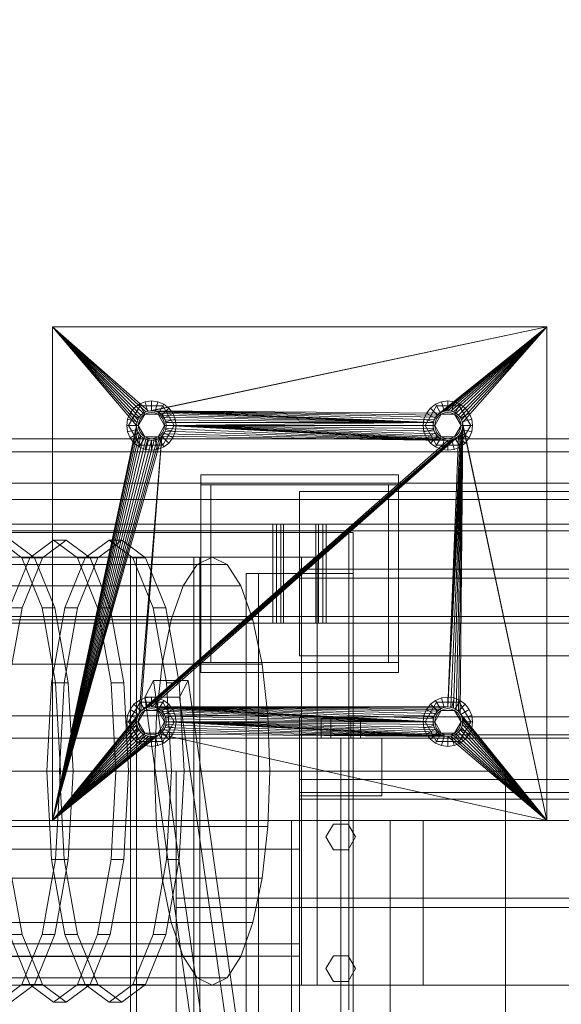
# Model space of a CAD drawing. Header units: millimetres. Extents: x -3490 to 61924, y -72580 to 6847.
# Tile 463 of 656: x 9638 to 9967, y -17512 to -16913. Entities that reach past the tile are written whole.
import ezdxf

# ---------------------------------------------------------------- set-up
doc = ezdxf.new("R2010")
doc.units = ezdxf.units.MM
for name, color, linetype, lineweight in [('COTAS_O', 1, 'Continuous', 0), ('superior_C01', 7, 'Continuous', 0), ('superior_mezcladora', 7, 'Continuous', 0)]:
    doc.layers.add(name, color=color, linetype=linetype, lineweight=lineweight)
doc.dimstyles.new('R19_100', dxfattribs={"dimtxt": 250, "dimasz": 150, "dimexe": 150, "dimexo": 80, "dimgap": 100, "dimtad": 1, "dimtih": 1, "dimtoh": 1, "dimdsep": 46, "dimcen": 0.09, "dimadec": 0, "dimazin": 0, "dimtfac": 1, "dimtdec": 4, "dimtofl": 0, "dimtmove": 0, "dimatfit": 3, "dimfxl": 1, "dimtolj": 1, "dimtzin": 0, "dimarcsym": 0})

# ---------------------------------------------------------------- blocks, each defined once
blk = doc.blocks.new('DIM_R29_45')
at = {"layer": 'COTAS_O'}
for p, q in [((9108.38, -17350), (9063.38, -17500)), ((9808.38, -17350), (9108.38, -17350)), ((9108.38, -18650), (9108.38, -17350)), ((9108.38, -17350), (9153.38, -17500)), ((9108.38, -18650), (9063.38, -18500)), ((9108.38, -18650), (9153.38, -18500)), ((9808.38, -18650), (9108.38, -18650))]:
    blk.add_line(p, q, dxfattribs=at)
blk.add_text('1300 O', height=250, rotation=90, dxfattribs=at).set_placement((9008.38, -18000))

msp = doc.modelspace()

# ---------------------------------------------------------------- linework, layer by layer
at = {"layer": 'superior_C01'}
for p, q in [((9185.158, -17168), (10181.824, -17168)), ((10204.939, -17168), (9208.272, -17168)), ((9185.158, -17176), (10181.824, -17176)), ((9208.272, -17176), (10204.939, -17176)), ((9187.289, -17195), (10177.97, -17195)), ((10178.868, -17195), (9188.187, -17195)), ((9200.724, -17195), (10200.204, -17195)), ((10200.626, -17195), (9201.146, -17195)), ((9187.289, -17205), (10177.97, -17205)), ((9188.187, -17205), (10178.868, -17205)), ((9200.724, -17205), (10200.204, -17205)), ((9201.146, -17205), (10200.626, -17205)), ((9838.242, -17225), (9106.386, -17225)), ((9109.083, -17225), (9840.938, -17225)), ((9838.242, -17515), (9838.242, -17225)), ((9838.242, -17225), (9840.938, -17225)), ((9840.938, -17225), (9840.938, -17515)), ((9625.236, -17229.6), (9639.722, -17240.287)), ((9647.426, -17240.287), (9632.94, -17229.6)), ((9644.454, -17240.287), (9658.94, -17229.6)), ((9666.644, -17229.6), (9652.158, -17240.287)), ((9658.94, -17229.6), (9673.426, -17240.287)), ((9666.644, -17229.6), (9658.94, -17229.6)), ((9681.13, -17240.287), (9666.644, -17229.6)), ((9678.158, -17240.287), (9692.644, -17229.6)), ((9700.348, -17229.6), (9685.862, -17240.287)), ((9692.644, -17229.6), (9707.13, -17240.287)), ((9700.348, -17229.6), (9692.644, -17229.6)), ((9714.834, -17240.287), (9700.348, -17229.6)), ((9755.237, -17240), (9293.012, -17240)), ((9809.546, -17240), (9308.803, -17240)), ((9318.239, -17240), (9818.983, -17240)), ((9632.173, -17270.722), (9644.454, -17240.287)), ((9639.722, -17240.287), (9652.003, -17270.722)), ((9639.722, -17240.287), (9647.426, -17240.287)), ((9652.158, -17240.287), (9639.877, -17270.722)), ((9644.454, -17240.287), (9652.158, -17240.287)), ((9659.707, -17270.722), (9647.426, -17240.287)), ((9665.877, -17270.722), (9678.158, -17240.287)), ((9673.426, -17240.287), (9685.707, -17270.722)), ((9673.426, -17240.287), (9681.13, -17240.287)), ((9685.862, -17240.287), (9673.581, -17270.722)), ((9678.158, -17240.287), (9685.862, -17240.287)), ((9693.411, -17270.722), (9681.13, -17240.287)), ((9744.102, -17240), (9705.584, -17240)), ((9705.584, -17240), (9705.584, -17585)), ((9709.358, -17240), (9705.584, -17240)), ((9707.13, -17240.287), (9719.411, -17270.722)), ((9707.13, -17240.287), (9714.834, -17240.287)), ((9709.358, -17585), (9709.358, -17240)), ((9709.358, -17240), (9747.877, -17240)), ((9727.114, -17270.722), (9714.834, -17240.287)), ((9744.102, -17585), (9744.102, -17240)), ((9744.102, -17240), (9747.877, -17240)), ((9755.237, -17240), (9746.165, -17244.43)), ((9747.877, -17240), (9747.877, -17585)), ((9764.308, -17244.43), (9755.237, -17240)), ((9809.546, -17500), (9809.546, -17240)), ((9809.546, -17240), (9818.983, -17240)), ((9818.983, -17240), (9818.983, -17500)), ((9283.941, -17244.43), (9746.165, -17244.43)), ((9302.084, -17244.43), (9764.308, -17244.43)), ((9746.165, -17244.43), (9737.712, -17257.417)), ((9772.762, -17257.417), (9764.308, -17244.43)), ((9275.487, -17257.417), (9737.712, -17257.417)), ((9310.537, -17257.417), (9772.762, -17257.417)), ((9737.712, -17257.417), (9730.453, -17278.076)), ((9780.021, -17278.076), (9772.762, -17257.417)), ((9639.877, -17270.722), (9631.671, -17316.271)), ((9632.173, -17270.722), (9639.877, -17270.722)), ((9652.003, -17270.722), (9660.209, -17316.271)), ((9652.003, -17270.722), (9659.707, -17270.722)), ((9657.671, -17316.271), (9665.877, -17270.722)), ((9667.912, -17316.271), (9659.707, -17270.722)), ((9673.581, -17270.722), (9665.375, -17316.271)), ((9665.877, -17270.722), (9673.581, -17270.722)), ((9685.707, -17270.722), (9693.913, -17316.271)), ((9685.707, -17270.722), (9693.411, -17270.722)), ((9701.616, -17316.271), (9693.411, -17270.722)), ((9719.411, -17270.722), (9727.616, -17316.271)), ((9719.411, -17270.722), (9727.114, -17270.722)), ((9735.32, -17316.271), (9727.114, -17270.722)), ((9268.228, -17278.076), (9730.453, -17278.076)), ((9317.796, -17278.076), (9780.021, -17278.076)), ((9730.453, -17278.076), (9724.883, -17305)), ((9785.591, -17305), (9780.021, -17278.076)), ((9262.658, -17305), (9724.883, -17305)), ((9323.366, -17305), (9785.591, -17305)), ((9724.883, -17305), (9721.381, -17336.354)), ((9789.093, -17336.354), (9785.591, -17305)), ((9719.569, -17314.864), (9714.324, -17325.136)), ((9740.754, -17314.864), (9719.569, -17314.864)), ((9755.158, -17564.864), (9719.569, -17314.864)), ((9735.509, -17325.136), (9740.754, -17314.864)), ((9776.344, -17564.864), (9740.754, -17314.864)), ((9654.79, -17370), (9657.671, -17316.271)), ((9657.671, -17316.271), (9665.375, -17316.271)), ((9660.209, -17316.271), (9663.09, -17370)), ((9660.209, -17316.271), (9667.912, -17316.271)), ((9665.375, -17316.271), (9662.494, -17370)), ((9670.794, -17370), (9667.912, -17316.271)), ((9693.913, -17316.271), (9696.794, -17370)), ((9693.913, -17316.271), (9701.616, -17316.271)), ((9704.498, -17370), (9701.616, -17316.271)), ((9727.616, -17316.271), (9730.498, -17370)), ((9727.616, -17316.271), (9735.32, -17316.271)), ((9738.202, -17370), (9735.32, -17316.271)), ((9714.324, -17325.136), (9735.509, -17325.136)), ((9714.324, -17325.136), (9749.913, -17575.136)), ((9771.098, -17575.136), (9735.509, -17325.136)), ((9259.156, -17336.354), (9721.381, -17336.354)), ((9326.868, -17336.354), (9789.093, -17336.354)), ((9721.381, -17336.354), (9720.187, -17370)), ((9790.287, -17370), (9789.093, -17336.354)), ((9257.962, -17370), (9720.187, -17370)), ((9328.062, -17370), (9790.287, -17370)), ((9657.671, -17423.729), (9654.79, -17370)), ((9654.79, -17370), (9662.494, -17370)), ((9663.09, -17370), (9660.209, -17423.729)), ((9662.494, -17370), (9665.375, -17423.729)), ((9663.09, -17370), (9670.794, -17370)), ((9667.912, -17423.729), (9670.794, -17370)), ((9696.794, -17370), (9693.913, -17423.729)), ((9696.794, -17370), (9704.498, -17370)), ((9701.616, -17423.729), (9704.498, -17370)), ((9720.187, -17370), (9721.381, -17403.646)), ((9730.498, -17370), (9727.616, -17423.729)), ((9730.498, -17370), (9738.202, -17370)), ((9735.32, -17423.729), (9738.202, -17370)), ((9789.093, -17403.646), (9790.287, -17370)), ((9259.156, -17403.646), (9721.381, -17403.646)), ((9326.868, -17403.646), (9789.093, -17403.646)), ((9721.381, -17403.646), (9724.883, -17435)), ((9785.591, -17435), (9789.093, -17403.646)), ((9631.671, -17423.729), (9639.877, -17469.278)), ((9660.209, -17423.729), (9652.003, -17469.278)), ((9665.877, -17469.278), (9657.671, -17423.729)), ((9657.671, -17423.729), (9665.375, -17423.729)), ((9659.707, -17469.278), (9667.912, -17423.729)), ((9660.209, -17423.729), (9667.912, -17423.729)), ((9665.375, -17423.729), (9673.581, -17469.278)), ((9693.913, -17423.729), (9685.707, -17469.278)), ((9693.411, -17469.278), (9701.616, -17423.729)), ((9693.913, -17423.729), (9701.616, -17423.729)), ((9727.616, -17423.729), (9719.411, -17469.278)), ((9727.114, -17469.278), (9735.32, -17423.729)), ((9727.616, -17423.729), (9735.32, -17423.729)), ((9262.658, -17435), (9724.883, -17435)), ((9323.366, -17435), (9785.591, -17435)), ((9724.883, -17435), (9730.453, -17461.924)), ((9780.021, -17461.924), (9785.591, -17435)), ((9268.228, -17461.924), (9730.453, -17461.924)), ((9317.796, -17461.924), (9780.021, -17461.924)), ((9730.453, -17461.924), (9737.712, -17482.583)), ((9772.762, -17482.583), (9780.021, -17461.924)), ((9644.454, -17499.713), (9632.173, -17469.278)), ((9632.173, -17469.278), (9639.877, -17469.278)), ((9652.003, -17469.278), (9639.722, -17499.713)), ((9639.877, -17469.278), (9652.158, -17499.713)), ((9647.426, -17499.713), (9659.707, -17469.278)), ((9652.003, -17469.278), (9659.707, -17469.278)), ((9678.158, -17499.713), (9665.877, -17469.278)), ((9665.877, -17469.278), (9673.581, -17469.278)), ((9685.707, -17469.278), (9673.426, -17499.713)), ((9673.581, -17469.278), (9685.862, -17499.713)), ((9681.13, -17499.713), (9693.411, -17469.278)), ((9685.707, -17469.278), (9693.411, -17469.278)), ((9719.411, -17469.278), (9707.13, -17499.713)), ((9714.834, -17499.713), (9727.114, -17469.278)), ((9719.411, -17469.278), (9727.114, -17469.278)), ((9275.487, -17482.583), (9737.712, -17482.583)), ((9310.537, -17482.583), (9772.762, -17482.583)), ((9737.712, -17482.583), (9746.165, -17495.57)), ((9764.308, -17495.57), (9772.762, -17482.583)), ((9283.941, -17495.57), (9746.165, -17495.57)), ((9293.012, -17500), (9755.237, -17500)), ((9302.084, -17495.57), (9764.308, -17495.57)), ((9308.803, -17500), (9809.546, -17500)), ((9818.983, -17500), (9318.239, -17500)), ((9639.722, -17499.713), (9625.236, -17510.4)), ((9632.94, -17510.4), (9647.426, -17499.713)), ((9639.722, -17499.713), (9647.426, -17499.713)), ((9658.94, -17510.4), (9644.454, -17499.713)), ((9644.454, -17499.713), (9652.158, -17499.713)), ((9652.158, -17499.713), (9666.644, -17510.4)), ((9673.426, -17499.713), (9658.94, -17510.4)), ((9666.644, -17510.4), (9681.13, -17499.713)), ((9673.426, -17499.713), (9681.13, -17499.713)), ((9692.644, -17510.4), (9678.158, -17499.713)), ((9678.158, -17499.713), (9685.862, -17499.713)), ((9685.862, -17499.713), (9700.348, -17510.4)), ((9707.13, -17499.713), (9692.644, -17510.4)), ((9700.348, -17510.4), (9714.834, -17499.713)), ((9707.13, -17499.713), (9714.834, -17499.713)), ((9746.165, -17495.57), (9755.237, -17500)), ((9755.237, -17500), (9764.308, -17495.57)), ((9818.983, -17500), (9809.546, -17500)), ((9658.94, -17510.4), (9666.644, -17510.4)), ((9692.644, -17510.4), (9700.348, -17510.4))]:
    msp.add_line(p, q, dxfattribs=at)
at = {"layer": 'superior_mezcladora'}
for p, q in [((9658.381, -17400), (9658.381, -17100)), ((9658.381, -17100), (9709.381, -17160)), ((9658.381, -17100), (9709.554, -17158.244)), ((9658.381, -17100), (9710.067, -17156.556)), ((9658.381, -17100), (9710.898, -17155)), ((9658.381, -17100), (9712.018, -17153.636)), ((9658.381, -17100), (9713.381, -17152.517)), ((9658.381, -17100), (9714.937, -17151.685)), ((9658.381, -17100), (9716.626, -17151.173)), ((9658.381, -17100), (9958.381, -17100)), ((9958.381, -17100), (9716.626, -17151.173)), ((9958.381, -17100), (9718.381, -17151)), ((9958.381, -17100), (9893.381, -17152.517)), ((9958.381, -17100), (9894.937, -17151.685)), ((9958.381, -17100), (9896.626, -17151.173)), ((9958.381, -17100), (9898.381, -17151)), ((9958.381, -17100), (9900.137, -17151.173)), ((9958.381, -17100), (9901.826, -17151.685)), ((9958.381, -17100), (9903.382, -17152.517)), ((9958.381, -17100), (9904.745, -17153.636)), ((9958.381, -17100), (9905.865, -17155)), ((9958.381, -17100), (9906.696, -17156.556)), ((9958.381, -17100), (9907.209, -17158.244)), ((9958.381, -17100), (9958.381, -17400)), ((9711.456, -17148.006), (9704.531, -17160)), ((9710.881, -17147.01), (9707.775, -17149.393)), ((9714.499, -17145.511), (9710.881, -17147.01)), ((9713.881, -17152.206), (9710.881, -17147.01)), ((9725.306, -17148.006), (9711.456, -17148.006)), ((9714.381, -17153.072), (9711.456, -17148.006)), ((9718.381, -17145), (9714.499, -17145.511)), ((9716.052, -17151.307), (9714.499, -17145.511)), ((9722.264, -17145.511), (9718.381, -17145)), ((9718.381, -17151), (9718.381, -17145)), ((9720.711, -17151.307), (9722.264, -17145.511)), ((9725.881, -17147.01), (9722.264, -17145.511)), ((9722.381, -17153.072), (9725.306, -17148.006)), ((9722.881, -17152.206), (9725.881, -17147.01)), ((9732.231, -17160), (9725.306, -17148.006)), ((9728.988, -17149.393), (9725.881, -17147.01)), ((9891.456, -17148.006), (9884.531, -17160)), ((9890.881, -17147.01), (9887.775, -17149.393)), ((9894.499, -17145.511), (9890.881, -17147.01)), ((9893.881, -17152.206), (9890.881, -17147.01)), ((9905.306, -17148.006), (9891.456, -17148.006)), ((9894.381, -17153.072), (9891.456, -17148.006)), ((9898.381, -17145), (9894.499, -17145.511)), ((9896.052, -17151.307), (9894.499, -17145.511)), ((9902.264, -17145.511), (9898.381, -17145)), ((9898.381, -17151), (9898.381, -17145)), ((9900.711, -17151.307), (9902.264, -17145.511)), ((9905.881, -17147.01), (9902.264, -17145.511)), ((9902.381, -17153.072), (9905.306, -17148.006)), ((9902.881, -17152.206), (9905.881, -17147.01)), ((9912.231, -17160), (9905.306, -17148.006)), ((9908.988, -17149.393), (9905.881, -17147.01)), ((9705.391, -17152.5), (9703.893, -17156.118)), ((9707.775, -17149.393), (9705.391, -17152.5)), ((9710.587, -17155.5), (9705.391, -17152.5)), ((9712.018, -17153.636), (9707.775, -17149.393)), ((9710.381, -17160), (9714.381, -17153.072)), ((9710.587, -17155.5), (9712.018, -17153.636)), ((9712.018, -17153.636), (9710.898, -17155)), ((9712.018, -17153.636), (9713.881, -17152.206)), ((9713.381, -17152.517), (9712.018, -17153.636)), ((9712.725, -17154.343), (9714.381, -17153.072)), ((9714.937, -17151.685), (9713.381, -17152.517)), ((9713.881, -17152.206), (9716.052, -17151.307)), ((9714.381, -17153.072), (9716.311, -17152.273)), ((9714.381, -17153.072), (9722.381, -17153.072)), ((9716.626, -17151.173), (9714.937, -17151.685)), ((9716.052, -17151.307), (9718.381, -17151)), ((9716.311, -17152.273), (9718.381, -17152)), ((9718.381, -17151), (9716.626, -17151.173)), ((9720.137, -17151.173), (9718.381, -17151)), ((9718.381, -17151), (9889.554, -17158.244)), ((9718.381, -17151), (9890.067, -17156.556)), ((9718.381, -17151), (9890.898, -17155)), ((9718.381, -17151), (9892.018, -17153.636)), ((9718.381, -17151), (9893.381, -17152.517)), ((9718.381, -17151), (9720.711, -17151.307)), ((9718.381, -17152), (9720.452, -17152.273)), ((9721.826, -17151.685), (9720.137, -17151.173)), ((9720.137, -17151.173), (9889.554, -17158.244)), ((9720.452, -17152.273), (9722.381, -17153.072)), ((9720.711, -17151.307), (9722.881, -17152.206)), ((9723.382, -17152.517), (9721.826, -17151.685)), ((9721.826, -17151.685), (9889.554, -17158.244)), ((9722.381, -17153.072), (9724.038, -17154.343)), ((9722.381, -17153.072), (9726.381, -17160)), ((9722.881, -17152.206), (9724.745, -17153.636)), ((9724.745, -17153.636), (9723.382, -17152.517)), ((9723.382, -17152.517), (9889.554, -17158.244)), ((9724.745, -17153.636), (9728.988, -17149.393)), ((9725.865, -17155), (9724.745, -17153.636)), ((9724.745, -17153.636), (9889.554, -17158.244)), ((9724.745, -17153.636), (9726.176, -17155.5)), ((9726.176, -17155.5), (9731.372, -17152.5)), ((9731.372, -17152.5), (9728.988, -17149.393)), ((9732.87, -17156.118), (9731.372, -17152.5)), ((9885.391, -17152.5), (9883.893, -17156.118)), ((9887.775, -17149.393), (9885.391, -17152.5)), ((9890.587, -17155.5), (9885.391, -17152.5)), ((9892.018, -17153.636), (9887.775, -17149.393)), ((9890.381, -17160), (9894.381, -17153.072)), ((9890.587, -17155.5), (9892.018, -17153.636)), ((9892.018, -17153.636), (9890.898, -17155)), ((9892.018, -17153.636), (9893.881, -17152.206)), ((9893.381, -17152.517), (9892.018, -17153.636)), ((9892.725, -17154.343), (9894.381, -17153.072)), ((9894.937, -17151.685), (9893.381, -17152.517)), ((9893.881, -17152.206), (9896.052, -17151.307)), ((9894.381, -17153.072), (9896.311, -17152.273)), ((9894.381, -17153.072), (9902.381, -17153.072)), ((9896.626, -17151.173), (9894.937, -17151.685)), ((9896.052, -17151.307), (9898.381, -17151)), ((9896.311, -17152.273), (9898.381, -17152)), ((9898.381, -17151), (9896.626, -17151.173)), ((9900.137, -17151.173), (9898.381, -17151)), ((9898.381, -17151), (9900.711, -17151.307)), ((9898.381, -17152), (9900.452, -17152.273)), ((9901.826, -17151.685), (9900.137, -17151.173)), ((9900.452, -17152.273), (9902.381, -17153.072)), ((9900.711, -17151.307), (9902.881, -17152.206)), ((9903.382, -17152.517), (9901.826, -17151.685)), ((9902.381, -17153.072), (9904.038, -17154.343)), ((9902.381, -17153.072), (9906.381, -17160)), ((9902.881, -17152.206), (9904.745, -17153.636)), ((9904.745, -17153.636), (9903.382, -17152.517)), ((9904.745, -17153.636), (9908.988, -17149.393)), ((9905.865, -17155), (9904.745, -17153.636)), ((9904.745, -17153.636), (9906.176, -17155.5)), ((9906.176, -17155.5), (9911.372, -17152.5)), ((9911.372, -17152.5), (9908.988, -17149.393)), ((9912.87, -17156.118), (9911.372, -17152.5)), ((9658.381, -17400), (9709.381, -17160)), ((9703.893, -17156.118), (9703.381, -17160)), ((9709.381, -17160), (9703.381, -17160)), ((9703.381, -17160), (9703.893, -17163.882)), ((9709.688, -17157.671), (9703.893, -17156.118)), ((9710.381, -17160), (9704.531, -17160)), ((9704.531, -17160), (9711.456, -17171.994)), ((9709.381, -17160), (9709.688, -17157.671)), ((9709.554, -17158.244), (9709.381, -17160)), ((9709.381, -17160), (9709.554, -17161.756)), ((9709.688, -17162.329), (9709.381, -17160)), ((9710.067, -17156.556), (9709.554, -17158.244)), ((9709.688, -17157.671), (9710.587, -17155.5)), ((9710.898, -17155), (9710.067, -17156.556)), ((9710.381, -17160), (9710.654, -17157.929)), ((9710.654, -17162.071), (9710.381, -17160)), ((9714.381, -17166.928), (9710.381, -17160)), ((9710.654, -17157.929), (9711.453, -17156)), ((9711.453, -17156), (9712.725, -17154.343)), ((9726.381, -17160), (9722.381, -17166.928)), ((9724.038, -17154.343), (9725.31, -17156)), ((9725.306, -17171.994), (9732.231, -17160)), ((9725.31, -17156), (9726.109, -17157.929)), ((9726.696, -17156.556), (9725.865, -17155)), ((9725.865, -17155), (9889.554, -17158.244)), ((9726.109, -17157.929), (9726.381, -17160)), ((9726.381, -17160), (9726.109, -17162.071)), ((9726.176, -17155.5), (9727.075, -17157.671)), ((9732.231, -17160), (9726.381, -17160)), ((9727.209, -17158.244), (9726.696, -17156.556)), ((9726.696, -17156.556), (9889.554, -17158.244)), ((9727.075, -17157.671), (9732.87, -17156.118)), ((9727.075, -17157.671), (9727.381, -17160)), ((9727.381, -17160), (9727.075, -17162.329)), ((9727.381, -17160), (9727.209, -17158.244)), ((9727.209, -17158.244), (9889.554, -17158.244)), ((9727.209, -17161.756), (9727.381, -17160)), ((9727.381, -17160), (9889.554, -17158.244)), ((9889.381, -17160), (9727.381, -17160)), ((9889.554, -17161.756), (9727.381, -17160)), ((9890.067, -17163.444), (9727.381, -17160)), ((9890.898, -17165), (9727.381, -17160)), ((9892.018, -17166.364), (9727.381, -17160)), ((9893.381, -17167.483), (9727.381, -17160)), ((9894.937, -17168.315), (9727.381, -17160)), ((9896.626, -17168.827), (9727.381, -17160)), ((9898.381, -17169), (9727.381, -17160)), ((9733.381, -17160), (9727.381, -17160)), ((9733.381, -17160), (9732.87, -17156.118)), ((9732.87, -17163.882), (9733.381, -17160)), ((9883.893, -17156.118), (9883.381, -17160)), ((9889.381, -17160), (9883.381, -17160)), ((9883.381, -17160), (9883.893, -17163.882)), ((9889.688, -17157.671), (9883.893, -17156.118)), ((9890.381, -17160), (9884.531, -17160)), ((9884.531, -17160), (9891.456, -17171.994)), ((9889.381, -17160), (9889.688, -17157.671)), ((9889.554, -17158.244), (9889.381, -17160)), ((9889.381, -17160), (9889.554, -17161.756)), ((9889.688, -17162.329), (9889.381, -17160)), ((9890.067, -17156.556), (9889.554, -17158.244)), ((9889.688, -17157.671), (9890.587, -17155.5)), ((9890.898, -17155), (9890.067, -17156.556)), ((9890.381, -17160), (9890.654, -17157.929)), ((9890.654, -17162.071), (9890.381, -17160)), ((9894.381, -17166.928), (9890.381, -17160)), ((9890.654, -17157.929), (9891.453, -17156)), ((9891.453, -17156), (9892.725, -17154.343)), ((9907.381, -17160), (9898.381, -17331)), ((9907.381, -17160), (9900.137, -17331.173)), ((9901.826, -17331.685), (9907.381, -17160)), ((9906.381, -17160), (9902.381, -17166.928)), ((9903.382, -17332.517), (9907.381, -17160)), ((9904.038, -17154.343), (9905.31, -17156)), ((9904.745, -17333.636), (9907.381, -17160)), ((9905.306, -17171.994), (9912.231, -17160)), ((9905.31, -17156), (9906.109, -17157.929)), ((9906.696, -17156.556), (9905.865, -17155)), ((9905.865, -17335), (9907.381, -17160)), ((9906.109, -17157.929), (9906.381, -17160)), ((9906.381, -17160), (9906.109, -17162.071)), ((9906.176, -17155.5), (9907.075, -17157.671)), ((9912.231, -17160), (9906.381, -17160)), ((9907.209, -17158.244), (9906.696, -17156.556)), ((9907.075, -17157.671), (9912.87, -17156.118)), ((9907.075, -17157.671), (9907.381, -17160)), ((9907.381, -17160), (9907.075, -17162.329)), ((9958.381, -17400), (9907.209, -17158.244)), ((9907.381, -17160), (9907.209, -17158.244)), ((9907.209, -17161.756), (9907.381, -17160)), ((9958.381, -17400), (9907.381, -17160)), ((9913.381, -17160), (9907.381, -17160)), ((9913.381, -17160), (9912.87, -17156.118)), ((9912.87, -17163.882), (9913.381, -17160)), ((9709.554, -17161.756), (9658.381, -17400)), ((9710.067, -17163.444), (9658.381, -17400)), ((9710.898, -17165), (9658.381, -17400)), ((9709.688, -17162.329), (9703.893, -17163.882)), ((9703.893, -17163.882), (9705.391, -17167.5)), ((9710.587, -17164.5), (9705.391, -17167.5)), ((9709.554, -17161.756), (9710.067, -17163.444)), ((9710.587, -17164.5), (9709.688, -17162.329)), ((9710.067, -17163.444), (9710.898, -17165)), ((9712.018, -17166.364), (9710.587, -17164.5)), ((9711.453, -17164), (9710.654, -17162.071)), ((9710.898, -17165), (9712.018, -17166.364)), ((9712.725, -17165.657), (9711.453, -17164)), ((9714.381, -17166.928), (9712.725, -17165.657)), ((9724.038, -17165.657), (9722.381, -17166.928)), ((9725.31, -17164), (9724.038, -17165.657)), ((9726.176, -17164.5), (9724.745, -17166.364)), ((9724.745, -17166.364), (9725.865, -17165)), ((9726.109, -17162.071), (9725.31, -17164)), ((9725.865, -17165), (9726.696, -17163.444)), ((9898.381, -17169), (9725.865, -17165)), ((9727.075, -17162.329), (9726.176, -17164.5)), ((9726.176, -17164.5), (9731.372, -17167.5)), ((9726.696, -17163.444), (9727.209, -17161.756)), ((9898.381, -17169), (9726.696, -17163.444)), ((9727.075, -17162.329), (9732.87, -17163.882)), ((9898.381, -17169), (9727.209, -17161.756)), ((9731.372, -17167.5), (9732.87, -17163.882)), ((9889.688, -17162.329), (9883.893, -17163.882)), ((9883.893, -17163.882), (9885.391, -17167.5)), ((9890.587, -17164.5), (9885.391, -17167.5)), ((9889.554, -17161.756), (9890.067, -17163.444)), ((9890.587, -17164.5), (9889.688, -17162.329)), ((9890.067, -17163.444), (9890.898, -17165)), ((9892.018, -17166.364), (9890.587, -17164.5)), ((9891.453, -17164), (9890.654, -17162.071)), ((9890.898, -17165), (9892.018, -17166.364)), ((9892.725, -17165.657), (9891.453, -17164)), ((9894.381, -17166.928), (9892.725, -17165.657)), ((9907.209, -17161.756), (9898.381, -17331)), ((9906.696, -17163.444), (9898.381, -17331)), ((9905.865, -17165), (9898.381, -17331)), ((9904.038, -17165.657), (9902.381, -17166.928)), ((9905.31, -17164), (9904.038, -17165.657)), ((9906.176, -17164.5), (9904.745, -17166.364)), ((9904.745, -17166.364), (9905.865, -17165)), ((9906.109, -17162.071), (9905.31, -17164)), ((9905.865, -17165), (9906.696, -17163.444)), ((9907.075, -17162.329), (9906.176, -17164.5)), ((9906.176, -17164.5), (9911.372, -17167.5)), ((9906.696, -17163.444), (9907.209, -17161.756)), ((9907.075, -17162.329), (9912.87, -17163.882)), ((9911.372, -17167.5), (9912.87, -17163.882)), ((9712.018, -17166.364), (9658.381, -17400)), ((9724.745, -17166.364), (9658.381, -17400)), ((9713.381, -17167.483), (9658.381, -17400)), ((9723.382, -17167.483), (9658.381, -17400)), ((9714.937, -17168.315), (9658.381, -17400)), ((9721.826, -17168.315), (9658.381, -17400)), ((9716.626, -17168.827), (9658.381, -17400)), ((9720.137, -17168.827), (9658.381, -17400)), ((9718.381, -17169), (9658.381, -17400)), ((9705.391, -17167.5), (9707.775, -17170.607)), ((9712.018, -17166.364), (9707.775, -17170.607)), ((9707.775, -17170.607), (9710.881, -17172.99)), ((9713.881, -17167.794), (9710.881, -17172.99)), ((9724.745, -17166.364), (9710.898, -17335)), ((9714.381, -17166.928), (9711.456, -17171.994)), ((9711.456, -17171.994), (9725.306, -17171.994)), ((9712.018, -17166.364), (9713.381, -17167.483)), ((9724.745, -17166.364), (9712.018, -17333.636)), ((9904.745, -17166.364), (9712.018, -17333.636)), ((9713.881, -17167.794), (9712.018, -17166.364)), ((9903.382, -17167.483), (9712.018, -17333.636)), ((9901.826, -17168.315), (9712.018, -17333.636)), ((9900.137, -17168.827), (9712.018, -17333.636)), ((9898.381, -17169), (9712.018, -17333.636)), ((9904.745, -17166.364), (9713.381, -17332.517)), ((9713.381, -17167.483), (9714.937, -17168.315)), ((9716.052, -17168.693), (9713.881, -17167.794)), ((9716.311, -17167.727), (9714.381, -17166.928)), ((9722.381, -17166.928), (9714.381, -17166.928)), ((9716.052, -17168.693), (9714.499, -17174.489)), ((9904.745, -17166.364), (9714.937, -17331.685)), ((9714.937, -17168.315), (9716.626, -17168.827)), ((9718.381, -17169), (9716.052, -17168.693)), ((9718.381, -17168), (9716.311, -17167.727)), ((9904.745, -17166.364), (9716.626, -17331.173)), ((9716.626, -17168.827), (9718.381, -17169)), ((9904.745, -17166.364), (9718.381, -17331)), ((9720.452, -17167.727), (9718.381, -17168)), ((9720.711, -17168.693), (9718.381, -17169)), ((9718.381, -17169), (9720.137, -17168.827)), ((9718.381, -17169), (9718.381, -17175)), ((9720.137, -17168.827), (9721.826, -17168.315)), ((9722.381, -17166.928), (9720.452, -17167.727)), ((9722.881, -17167.794), (9720.711, -17168.693)), ((9720.711, -17168.693), (9722.264, -17174.489)), ((9721.826, -17168.315), (9723.382, -17167.483)), ((9722.381, -17166.928), (9725.306, -17171.994)), ((9724.745, -17166.364), (9722.881, -17167.794)), ((9722.881, -17167.794), (9725.881, -17172.99)), ((9723.382, -17167.483), (9724.745, -17166.364)), ((9898.381, -17169), (9724.745, -17166.364)), ((9724.745, -17166.364), (9728.988, -17170.607)), ((9725.881, -17172.99), (9728.988, -17170.607)), ((9728.988, -17170.607), (9731.372, -17167.5)), ((9885.391, -17167.5), (9887.775, -17170.607)), ((9892.018, -17166.364), (9887.775, -17170.607)), ((9887.775, -17170.607), (9890.881, -17172.99)), ((9893.881, -17167.794), (9890.881, -17172.99)), ((9894.381, -17166.928), (9891.456, -17171.994)), ((9891.456, -17171.994), (9905.306, -17171.994)), ((9892.018, -17166.364), (9893.381, -17167.483)), ((9893.881, -17167.794), (9892.018, -17166.364)), ((9893.381, -17167.483), (9894.937, -17168.315)), ((9896.052, -17168.693), (9893.881, -17167.794)), ((9896.311, -17167.727), (9894.381, -17166.928)), ((9902.381, -17166.928), (9894.381, -17166.928)), ((9896.052, -17168.693), (9894.499, -17174.489)), ((9894.937, -17168.315), (9896.626, -17168.827)), ((9898.381, -17169), (9896.052, -17168.693)), ((9898.381, -17168), (9896.311, -17167.727)), ((9896.626, -17168.827), (9898.381, -17169)), ((9904.745, -17166.364), (9898.381, -17331)), ((9900.452, -17167.727), (9898.381, -17168)), ((9900.711, -17168.693), (9898.381, -17169)), ((9898.381, -17169), (9900.137, -17168.827)), ((9898.381, -17169), (9898.381, -17175)), ((9900.137, -17168.827), (9901.826, -17168.315)), ((9902.381, -17166.928), (9900.452, -17167.727)), ((9902.881, -17167.794), (9900.711, -17168.693)), ((9900.711, -17168.693), (9902.264, -17174.489)), ((9901.826, -17168.315), (9903.382, -17167.483)), ((9902.381, -17166.928), (9905.306, -17171.994)), ((9904.745, -17166.364), (9902.881, -17167.794)), ((9902.881, -17167.794), (9905.881, -17172.99)), ((9903.382, -17167.483), (9904.745, -17166.364)), ((9904.745, -17166.364), (9908.988, -17170.607)), ((9905.881, -17172.99), (9908.988, -17170.607)), ((9908.988, -17170.607), (9911.372, -17167.5)), ((9710.881, -17172.99), (9714.499, -17174.489)), ((9714.499, -17174.489), (9718.381, -17175)), ((9718.381, -17175), (9722.264, -17174.489)), ((9722.264, -17174.489), (9725.881, -17172.99)), ((9890.881, -17172.99), (9894.499, -17174.489)), ((9894.499, -17174.489), (9898.381, -17175)), ((9898.381, -17175), (9902.264, -17174.489)), ((9902.264, -17174.489), (9905.881, -17172.99)), ((9748.381, -17196), (9748.381, -17190)), ((9748.381, -17190), (9868.381, -17190)), ((9868.381, -17190), (9868.381, -17196)), ((9868.381, -17196), (9748.381, -17196)), ((9748.381, -17304), (9748.381, -17196)), ((9748.381, -17196), (9754.381, -17196)), ((9754.381, -17196), (9754.381, -17304)), ((9862.381, -17304), (9862.381, -17196)), ((9862.381, -17196), (9868.381, -17196)), ((9868.381, -17196), (9868.381, -17304)), ((9808.381, -17300), (9808.381, -17200)), ((9808.381, -17200), (16008.381, -17200)), ((9792.183, -17220), (8467.183, -17220)), ((8469.343, -17220), (9794.343, -17220)), ((8469.343, -17224), (9794.343, -17224)), ((9822.42, -17220), (8497.42, -17220)), ((9822.42, -17224), (8497.42, -17224)), ((8499.58, -17220), (9824.58, -17220)), ((9792.183, -17280), (9792.183, -17220)), ((9792.183, -17220), (9794.343, -17220)), ((9794.343, -17220), (9794.343, -17280)), ((9794.343, -17224), (9794.343, -17220)), ((9794.343, -17220), (9822.42, -17220)), ((9822.42, -17224), (9794.343, -17224)), ((11863.637, -17220), (9796.97, -17220)), ((9796.97, -17220), (9796.97, -17280)), ((9798.492, -17220), (9796.97, -17220)), ((9798.492, -17280), (9798.492, -17220)), ((9798.492, -17220), (11865.158, -17220)), ((9798.492, -17220), (9798.492, -17224)), ((9818.271, -17220), (9798.492, -17220)), ((9798.492, -17224), (11865.158, -17224)), ((9798.492, -17224), (9818.271, -17224)), ((11884.938, -17220), (9818.271, -17220)), ((9818.271, -17220), (9818.271, -17280)), ((9819.793, -17220), (9818.271, -17220)), ((9818.271, -17224), (9818.271, -17220)), ((11884.938, -17224), (9818.271, -17224)), ((9819.793, -17280), (9819.793, -17220)), ((9819.793, -17220), (11886.459, -17220)), ((9822.42, -17280), (9822.42, -17220)), ((9822.42, -17220), (9824.58, -17220)), ((9822.42, -17220), (9822.42, -17224)), ((9824.58, -17220), (9824.58, -17280)), ((9808.381, -17252.8), (9808.381, -17247.2)), ((9808.381, -17247.2), (16008.381, -17247.2)), ((9840.881, -17250), (9775.881, -17250)), ((9775.881, -17250), (9775.881, -18750)), ((9783.381, -17250), (9775.881, -17250)), ((9783.381, -18750), (9783.381, -17250)), ((16008.381, -17252.8), (9808.381, -17252.8)), ((9840.881, -18750), (9840.881, -17250)), ((9794.343, -17276), (8469.343, -17276)), ((8497.42, -17276), (9822.42, -17276)), ((9794.343, -17280), (9794.343, -17276)), ((9794.343, -17276), (9822.42, -17276)), ((11865.158, -17276), (9798.492, -17276)), ((9798.492, -17276), (9798.492, -17280)), ((9818.271, -17276), (9798.492, -17276)), ((9818.271, -17280), (9818.271, -17276)), ((9818.271, -17276), (11884.938, -17276)), ((9822.42, -17276), (9822.42, -17280)), ((8467.183, -17280), (9792.183, -17280)), ((9794.343, -17280), (8469.343, -17280)), ((8497.42, -17280), (9822.42, -17280)), ((9824.58, -17280), (8499.58, -17280)), ((9794.343, -17280), (9792.183, -17280)), ((9822.42, -17280), (9794.343, -17280)), ((9796.97, -17280), (11863.637, -17280)), ((9796.97, -17280), (9798.492, -17280)), ((11865.158, -17280), (9798.492, -17280)), ((9798.492, -17280), (9818.271, -17280)), ((9818.271, -17280), (11884.938, -17280)), ((9818.271, -17280), (9819.793, -17280)), ((11886.459, -17280), (9819.793, -17280)), ((9824.58, -17280), (9822.42, -17280)), ((16008.381, -17300), (9808.381, -17300)), ((9748.381, -17310), (9748.381, -17304)), ((9748.381, -17304), (9868.381, -17304)), ((9754.381, -17304), (9748.381, -17304)), ((9868.381, -17304), (9862.381, -17304)), ((9868.381, -17304), (9868.381, -17310)), ((9868.381, -17310), (9748.381, -17310)), ((9710.881, -17327.01), (9707.775, -17329.393)), ((9714.499, -17325.511), (9710.881, -17327.01)), ((9713.881, -17332.206), (9710.881, -17327.01)), ((9718.381, -17325), (9714.499, -17325.511)), ((9716.052, -17331.307), (9714.499, -17325.511)), ((9722.264, -17325.511), (9718.381, -17325)), ((9718.381, -17331), (9718.381, -17325)), ((9720.711, -17331.307), (9722.264, -17325.511)), ((9725.881, -17327.01), (9722.264, -17325.511)), ((9722.881, -17332.206), (9725.881, -17327.01)), ((9728.988, -17329.393), (9725.881, -17327.01)), ((9890.881, -17327.01), (9887.775, -17329.393)), ((9894.499, -17325.511), (9890.881, -17327.01)), ((9893.881, -17332.206), (9890.881, -17327.01)), ((9898.381, -17325), (9894.499, -17325.511)), ((9896.052, -17331.307), (9894.499, -17325.511)), ((9902.264, -17325.511), (9898.381, -17325)), ((9898.381, -17331), (9898.381, -17325)), ((9900.711, -17331.307), (9902.264, -17325.511)), ((9905.881, -17327.01), (9902.264, -17325.511)), ((9902.881, -17332.206), (9905.881, -17327.01)), ((9908.988, -17329.393), (9905.881, -17327.01)), ((9705.391, -17332.5), (9703.893, -17336.118)), ((9711.456, -17328.006), (9704.531, -17340)), ((9707.775, -17329.393), (9705.391, -17332.5)), ((9710.587, -17335.5), (9705.391, -17332.5)), ((9712.018, -17333.636), (9707.775, -17329.393)), ((9710.381, -17340), (9714.381, -17333.072)), ((9725.306, -17328.006), (9711.456, -17328.006)), ((9714.381, -17333.072), (9711.456, -17328.006)), ((9712.018, -17333.636), (9713.881, -17332.206)), ((9713.381, -17332.517), (9712.018, -17333.636)), ((9712.725, -17334.343), (9714.381, -17333.072)), ((9714.937, -17331.685), (9713.381, -17332.517)), ((9713.881, -17332.206), (9716.052, -17331.307)), ((9714.381, -17333.072), (9716.311, -17332.273)), ((9714.381, -17333.072), (9722.381, -17333.072)), ((9716.626, -17331.173), (9714.937, -17331.685)), ((9716.052, -17331.307), (9718.381, -17331)), ((9716.311, -17332.273), (9718.381, -17332)), ((9718.381, -17331), (9716.626, -17331.173)), ((9720.137, -17331.173), (9718.381, -17331)), ((9718.381, -17331), (9889.381, -17340)), ((9718.381, -17331), (9889.554, -17338.244)), ((9718.381, -17331), (9890.067, -17336.556)), ((9718.381, -17331), (9890.898, -17335)), ((9718.381, -17331), (9892.018, -17333.636)), ((9718.381, -17331), (9893.381, -17332.517)), ((9718.381, -17331), (9894.937, -17331.685)), ((9718.381, -17331), (9896.626, -17331.173)), ((9718.381, -17331), (9898.381, -17331)), ((9718.381, -17331), (9720.711, -17331.307)), ((9718.381, -17332), (9720.452, -17332.273)), ((9721.826, -17331.685), (9720.137, -17331.173)), ((9720.137, -17331.173), (9889.381, -17340)), ((9720.452, -17332.273), (9722.381, -17333.072)), ((9720.711, -17331.307), (9722.881, -17332.206)), ((9723.382, -17332.517), (9721.826, -17331.685)), ((9721.826, -17331.685), (9889.381, -17340)), ((9722.381, -17333.072), (9725.306, -17328.006)), ((9722.381, -17333.072), (9724.038, -17334.343)), ((9722.381, -17333.072), (9726.381, -17340)), ((9722.881, -17332.206), (9724.745, -17333.636)), ((9724.745, -17333.636), (9723.382, -17332.517)), ((9723.382, -17332.517), (9889.381, -17340)), ((9724.745, -17333.636), (9728.988, -17329.393)), ((9732.231, -17340), (9725.306, -17328.006)), ((9726.176, -17335.5), (9731.372, -17332.5)), ((9731.372, -17332.5), (9728.988, -17329.393)), ((9732.87, -17336.118), (9731.372, -17332.5)), ((9885.391, -17332.5), (9883.893, -17336.118)), ((9891.456, -17328.006), (9884.531, -17340)), ((9887.775, -17329.393), (9885.391, -17332.5)), ((9890.587, -17335.5), (9885.391, -17332.5)), ((9892.018, -17333.636), (9887.775, -17329.393)), ((9890.381, -17340), (9894.381, -17333.072)), ((9905.306, -17328.006), (9891.456, -17328.006)), ((9894.381, -17333.072), (9891.456, -17328.006)), ((9892.018, -17333.636), (9893.881, -17332.206)), ((9893.381, -17332.517), (9892.018, -17333.636)), ((9892.725, -17334.343), (9894.381, -17333.072)), ((9894.937, -17331.685), (9893.381, -17332.517)), ((9893.881, -17332.206), (9896.052, -17331.307)), ((9894.381, -17333.072), (9896.311, -17332.273)), ((9894.381, -17333.072), (9902.381, -17333.072)), ((9896.626, -17331.173), (9894.937, -17331.685)), ((9896.052, -17331.307), (9898.381, -17331)), ((9896.311, -17332.273), (9898.381, -17332)), ((9898.381, -17331), (9896.626, -17331.173)), ((9900.137, -17331.173), (9898.381, -17331)), ((9898.381, -17331), (9900.711, -17331.307)), ((9898.381, -17332), (9900.452, -17332.273)), ((9901.826, -17331.685), (9900.137, -17331.173)), ((9900.452, -17332.273), (9902.381, -17333.072)), ((9900.711, -17331.307), (9902.881, -17332.206)), ((9903.382, -17332.517), (9901.826, -17331.685)), ((9902.381, -17333.072), (9905.306, -17328.006)), ((9902.381, -17333.072), (9904.038, -17334.343)), ((9902.381, -17333.072), (9906.381, -17340)), ((9902.881, -17332.206), (9904.745, -17333.636)), ((9904.745, -17333.636), (9903.382, -17332.517)), ((9904.745, -17333.636), (9908.988, -17329.393)), ((9912.231, -17340), (9905.306, -17328.006)), ((9906.176, -17335.5), (9911.372, -17332.5)), ((9911.372, -17332.5), (9908.988, -17329.393)), ((9912.87, -17336.118), (9911.372, -17332.5)), ((9658.381, -17400), (9710.898, -17335)), ((9658.381, -17400), (9710.067, -17336.556)), ((9658.381, -17400), (9709.554, -17338.244)), ((9703.893, -17336.118), (9703.381, -17340)), ((9709.688, -17337.671), (9703.893, -17336.118)), ((9709.381, -17340), (9709.688, -17337.671)), ((9709.554, -17338.244), (9709.381, -17340)), ((9710.067, -17336.556), (9709.554, -17338.244)), ((9709.688, -17337.671), (9710.587, -17335.5)), ((9710.898, -17335), (9710.067, -17336.556)), ((9710.381, -17340), (9710.654, -17337.929)), ((9710.587, -17335.5), (9712.018, -17333.636)), ((9710.654, -17337.929), (9711.453, -17336)), ((9712.018, -17333.636), (9710.898, -17335)), ((9711.453, -17336), (9712.725, -17334.343)), ((9724.038, -17334.343), (9725.31, -17336)), ((9725.865, -17335), (9724.745, -17333.636)), ((9724.745, -17333.636), (9889.381, -17340)), ((9724.745, -17333.636), (9726.176, -17335.5)), ((9725.31, -17336), (9726.109, -17337.929)), ((9726.696, -17336.556), (9725.865, -17335)), ((9725.865, -17335), (9889.381, -17340)), ((9726.109, -17337.929), (9726.381, -17340)), ((9726.176, -17335.5), (9727.075, -17337.671)), ((9727.209, -17338.244), (9726.696, -17336.556)), ((9726.696, -17336.556), (9889.381, -17340)), ((9727.075, -17337.671), (9732.87, -17336.118)), ((9727.075, -17337.671), (9727.381, -17340)), ((9727.381, -17340), (9727.209, -17338.244)), ((9727.209, -17338.244), (9889.381, -17340)), ((9733.381, -17340), (9732.87, -17336.118)), ((9808.381, -17387), (9808.381, -17337)), ((9808.381, -17337), (16008.381, -17337)), ((9827.381, -17338), (9821.381, -17338)), ((9821.381, -17350), (9821.381, -17338)), ((9839.381, -17338), (9827.381, -17338)), ((9827.381, -17350), (9827.381, -17338)), ((9845.381, -17338), (9839.381, -17338)), ((9839.381, -17350), (9839.381, -17338)), ((9845.381, -17338), (9845.381, -17350)), ((9883.893, -17336.118), (9883.381, -17340)), ((9889.688, -17337.671), (9883.893, -17336.118)), ((9889.381, -17340), (9889.688, -17337.671)), ((9889.554, -17338.244), (9889.381, -17340)), ((9890.067, -17336.556), (9889.554, -17338.244)), ((9889.688, -17337.671), (9890.587, -17335.5)), ((9890.898, -17335), (9890.067, -17336.556)), ((9890.381, -17340), (9890.654, -17337.929)), ((9890.587, -17335.5), (9892.018, -17333.636)), ((9890.654, -17337.929), (9891.453, -17336)), ((9892.018, -17333.636), (9890.898, -17335)), ((9891.453, -17336), (9892.725, -17334.343)), ((9904.038, -17334.343), (9905.31, -17336)), ((9905.865, -17335), (9904.745, -17333.636)), ((9904.745, -17333.636), (9906.176, -17335.5)), ((9905.31, -17336), (9906.109, -17337.929)), ((9906.696, -17336.556), (9905.865, -17335)), ((9905.865, -17335), (9958.381, -17400)), ((9906.109, -17337.929), (9906.381, -17340)), ((9906.176, -17335.5), (9907.075, -17337.671)), ((9907.209, -17338.244), (9906.696, -17336.556)), ((9906.696, -17336.556), (9958.381, -17400)), ((9907.075, -17337.671), (9912.87, -17336.118)), ((9907.075, -17337.671), (9907.381, -17340)), ((9907.381, -17340), (9907.209, -17338.244)), ((9907.209, -17338.244), (9958.381, -17400)), ((9913.381, -17340), (9912.87, -17336.118)), ((9709.381, -17340), (9658.381, -17400)), ((9709.554, -17341.756), (9658.381, -17400)), ((9710.067, -17343.444), (9658.381, -17400)), ((9710.898, -17345), (9658.381, -17400)), ((9709.381, -17340), (9703.381, -17340)), ((9703.381, -17340), (9703.893, -17343.882)), ((9709.688, -17342.329), (9703.893, -17343.882)), ((9703.893, -17343.882), (9705.391, -17347.5)), ((9710.381, -17340), (9704.531, -17340)), ((9704.531, -17340), (9711.456, -17351.994)), ((9710.587, -17344.5), (9705.391, -17347.5)), ((9709.381, -17340), (9709.554, -17341.756)), ((9709.688, -17342.329), (9709.381, -17340)), ((9709.554, -17341.756), (9710.067, -17343.444)), ((9710.587, -17344.5), (9709.688, -17342.329)), ((9710.067, -17343.444), (9710.898, -17345)), ((9710.654, -17342.071), (9710.381, -17340)), ((9714.381, -17346.928), (9710.381, -17340)), ((9712.018, -17346.364), (9710.587, -17344.5)), ((9711.453, -17344), (9710.654, -17342.071)), ((9710.898, -17345), (9712.018, -17346.364)), ((9712.725, -17345.657), (9711.453, -17344)), ((9726.381, -17340), (9722.381, -17346.928)), ((9725.31, -17344), (9724.038, -17345.657)), ((9726.176, -17344.5), (9724.745, -17346.364)), ((9724.745, -17346.364), (9725.865, -17345)), ((9725.306, -17351.994), (9732.231, -17340)), ((9726.109, -17342.071), (9725.31, -17344)), ((9725.865, -17345), (9726.696, -17343.444)), ((9898.381, -17349), (9725.865, -17345)), ((9726.381, -17340), (9726.109, -17342.071)), ((9727.075, -17342.329), (9726.176, -17344.5)), ((9726.176, -17344.5), (9731.372, -17347.5)), ((9732.231, -17340), (9726.381, -17340)), ((9726.696, -17343.444), (9727.209, -17341.756)), ((9898.381, -17349), (9726.696, -17343.444)), ((9727.381, -17340), (9727.075, -17342.329)), ((9727.075, -17342.329), (9732.87, -17343.882)), ((9727.209, -17341.756), (9727.381, -17340)), ((9898.381, -17349), (9727.209, -17341.756)), ((9889.381, -17340), (9727.381, -17340)), ((9889.554, -17341.756), (9727.381, -17340)), ((9890.067, -17343.444), (9727.381, -17340)), ((9890.898, -17345), (9727.381, -17340)), ((9892.018, -17346.364), (9727.381, -17340)), ((9893.381, -17347.483), (9727.381, -17340)), ((9894.937, -17348.315), (9727.381, -17340)), ((9896.626, -17348.827), (9727.381, -17340)), ((9898.381, -17349), (9727.381, -17340)), ((9733.381, -17340), (9727.381, -17340)), ((9731.372, -17347.5), (9732.87, -17343.882)), ((9732.87, -17343.882), (9733.381, -17340)), ((9889.381, -17340), (9883.381, -17340)), ((9883.381, -17340), (9883.893, -17343.882)), ((9889.688, -17342.329), (9883.893, -17343.882)), ((9883.893, -17343.882), (9885.391, -17347.5)), ((9890.381, -17340), (9884.531, -17340)), ((9884.531, -17340), (9891.456, -17351.994)), ((9890.587, -17344.5), (9885.391, -17347.5)), ((9889.381, -17340), (9889.554, -17341.756)), ((9889.688, -17342.329), (9889.381, -17340)), ((9889.554, -17341.756), (9890.067, -17343.444)), ((9890.587, -17344.5), (9889.688, -17342.329)), ((9890.067, -17343.444), (9890.898, -17345)), ((9890.654, -17342.071), (9890.381, -17340)), ((9894.381, -17346.928), (9890.381, -17340)), ((9892.018, -17346.364), (9890.587, -17344.5)), ((9891.453, -17344), (9890.654, -17342.071)), ((9890.898, -17345), (9892.018, -17346.364)), ((9892.725, -17345.657), (9891.453, -17344)), ((9906.381, -17340), (9902.381, -17346.928)), ((9905.31, -17344), (9904.038, -17345.657)), ((9906.176, -17344.5), (9904.745, -17346.364)), ((9904.745, -17346.364), (9905.865, -17345)), ((9905.306, -17351.994), (9912.231, -17340)), ((9906.109, -17342.071), (9905.31, -17344)), ((9905.865, -17345), (9906.696, -17343.444)), ((9905.865, -17345), (9958.381, -17400)), ((9906.381, -17340), (9906.109, -17342.071)), ((9907.075, -17342.329), (9906.176, -17344.5)), ((9906.176, -17344.5), (9911.372, -17347.5)), ((9912.231, -17340), (9906.381, -17340)), ((9906.696, -17343.444), (9907.209, -17341.756)), ((9906.696, -17343.444), (9958.381, -17400)), ((9907.381, -17340), (9907.075, -17342.329)), ((9907.075, -17342.329), (9912.87, -17343.882)), ((9907.209, -17341.756), (9907.381, -17340)), ((9907.209, -17341.756), (9958.381, -17400)), ((9907.381, -17340), (9958.381, -17400)), ((9913.381, -17340), (9907.381, -17340)), ((9911.372, -17347.5), (9912.87, -17343.882)), ((9912.87, -17343.882), (9913.381, -17340)), ((9712.018, -17346.364), (9658.381, -17400)), ((9713.381, -17347.483), (9658.381, -17400)), ((9723.382, -17347.483), (9658.381, -17400)), ((9714.937, -17348.315), (9658.381, -17400)), ((9721.826, -17348.315), (9658.381, -17400)), ((9716.626, -17348.827), (9658.381, -17400)), ((9720.137, -17348.827), (9658.381, -17400)), ((9718.381, -17349), (9658.381, -17400)), ((9705.391, -17347.5), (9707.775, -17350.607)), ((9712.018, -17346.364), (9707.775, -17350.607)), ((9707.775, -17350.607), (9710.881, -17352.99)), ((9713.881, -17347.794), (9710.881, -17352.99)), ((9714.381, -17346.928), (9711.456, -17351.994)), ((9712.018, -17346.364), (9713.381, -17347.483)), ((9713.881, -17347.794), (9712.018, -17346.364)), ((9714.381, -17346.928), (9712.725, -17345.657)), ((9713.381, -17347.483), (9714.937, -17348.315)), ((9716.052, -17348.693), (9713.881, -17347.794)), ((9716.311, -17347.727), (9714.381, -17346.928)), ((9722.381, -17346.928), (9714.381, -17346.928)), ((9716.052, -17348.693), (9714.499, -17354.489)), ((9714.937, -17348.315), (9716.626, -17348.827)), ((9718.381, -17349), (9716.052, -17348.693)), ((9718.381, -17348), (9716.311, -17347.727)), ((9716.626, -17348.827), (9718.381, -17349)), ((9720.452, -17347.727), (9718.381, -17348)), ((9720.711, -17348.693), (9718.381, -17349)), ((9718.381, -17349), (9720.137, -17348.827)), ((9718.381, -17349), (9718.381, -17355)), ((9720.137, -17348.827), (9721.826, -17348.315)), ((9722.381, -17346.928), (9720.452, -17347.727)), ((9722.881, -17347.794), (9720.711, -17348.693)), ((9720.711, -17348.693), (9722.264, -17354.489)), ((9721.826, -17348.315), (9723.382, -17347.483)), ((9724.038, -17345.657), (9722.381, -17346.928)), ((9722.381, -17346.928), (9725.306, -17351.994)), ((9724.745, -17346.364), (9722.881, -17347.794)), ((9722.881, -17347.794), (9725.881, -17352.99)), ((9723.382, -17347.483), (9724.745, -17346.364)), ((9723.382, -17347.483), (9958.381, -17400)), ((9898.381, -17349), (9723.382, -17347.483)), ((9898.381, -17349), (9724.745, -17346.364)), ((9724.745, -17346.364), (9728.988, -17350.607)), ((9725.881, -17352.99), (9728.988, -17350.607)), ((9728.988, -17350.607), (9731.372, -17347.5)), ((9808.381, -17383), (9808.381, -17348)), ((9808.381, -17348), (16008.381, -17348)), ((9808.381, -17375), (9808.381, -17350)), ((9808.381, -17350), (16008.381, -17350)), ((9808.381, -18650), (9808.381, -17350)), ((9808.381, -17350), (9833.381, -17350)), ((9808.381, -17385), (9808.381, -17350)), ((9808.381, -17350), (9858.381, -17350)), ((9827.381, -17350), (9821.381, -17350)), ((9839.381, -17350), (9827.381, -17350)), ((9833.381, -17350), (9833.381, -18650)), ((9839.381, -17350), (9845.381, -17350)), ((9858.381, -17350), (9858.381, -17385)), ((9885.391, -17347.5), (9887.775, -17350.607)), ((9892.018, -17346.364), (9887.775, -17350.607)), ((9887.775, -17350.607), (9890.881, -17352.99)), ((9893.881, -17347.794), (9890.881, -17352.99)), ((9894.381, -17346.928), (9891.456, -17351.994)), ((9892.018, -17346.364), (9893.381, -17347.483)), ((9893.881, -17347.794), (9892.018, -17346.364)), ((9894.381, -17346.928), (9892.725, -17345.657)), ((9893.381, -17347.483), (9894.937, -17348.315)), ((9896.052, -17348.693), (9893.881, -17347.794)), ((9896.311, -17347.727), (9894.381, -17346.928)), ((9902.381, -17346.928), (9894.381, -17346.928)), ((9896.052, -17348.693), (9894.499, -17354.489)), ((9894.937, -17348.315), (9896.626, -17348.827)), ((9898.381, -17349), (9896.052, -17348.693)), ((9898.381, -17348), (9896.311, -17347.727)), ((9896.626, -17348.827), (9898.381, -17349)), ((9900.452, -17347.727), (9898.381, -17348)), ((9900.711, -17348.693), (9898.381, -17349)), ((9898.381, -17349), (9900.137, -17348.827)), ((9898.381, -17349), (9958.381, -17400)), ((9898.381, -17349), (9898.381, -17355)), ((9900.137, -17348.827), (9901.826, -17348.315)), ((9900.137, -17348.827), (9958.381, -17400)), ((9902.381, -17346.928), (9900.452, -17347.727)), ((9902.881, -17347.794), (9900.711, -17348.693)), ((9900.711, -17348.693), (9902.264, -17354.489)), ((9901.826, -17348.315), (9903.382, -17347.483)), ((9901.826, -17348.315), (9958.381, -17400)), ((9904.038, -17345.657), (9902.381, -17346.928)), ((9902.381, -17346.928), (9905.306, -17351.994)), ((9904.745, -17346.364), (9902.881, -17347.794)), ((9902.881, -17347.794), (9905.881, -17352.99)), ((9903.382, -17347.483), (9904.745, -17346.364)), ((9903.382, -17347.483), (9958.381, -17400)), ((9904.745, -17346.364), (9958.381, -17400)), ((9904.745, -17346.364), (9908.988, -17350.607)), ((9905.881, -17352.99), (9908.988, -17350.607)), ((9908.988, -17350.607), (9911.372, -17347.5)), ((9710.881, -17352.99), (9714.499, -17354.489)), ((9711.456, -17351.994), (9725.306, -17351.994)), ((9714.499, -17354.489), (9718.381, -17355)), ((9718.381, -17355), (9722.264, -17354.489)), ((9722.264, -17354.489), (9725.881, -17352.99)), ((9890.881, -17352.99), (9894.499, -17354.489)), ((9891.456, -17351.994), (9905.306, -17351.994)), ((9894.499, -17354.489), (9898.381, -17355)), ((9898.381, -17355), (9902.264, -17354.489)), ((9902.264, -17354.489), (9905.881, -17352.99)), ((9733.381, -17530), (9733.381, -17370)), ((9733.381, -17370), (9933.381, -17370)), ((16008.381, -17375), (9808.381, -17375)), ((9808.381, -18625), (9808.381, -17375)), ((9808.381, -17375), (9833.381, -17375)), ((9833.381, -17375), (9833.381, -18625)), ((9833.381, -17375), (15408.381, -17375)), ((9933.381, -17370), (9933.381, -17530)), ((16008.381, -17383), (9808.381, -17383)), ((9858.381, -17385), (9808.381, -17385)), ((16008.381, -17387), (9808.381, -17387)), ((8358.381, -17400), (9808.381, -17400)), ((9958.381, -17400), (9658.381, -17400)), ((9733.381, -17500), (9733.381, -17400)), ((9733.381, -17400), (16053.381, -17400)), ((9783.381, -17500), (9783.381, -17400)), ((9783.381, -17400), (9883.381, -17400)), ((9803.381, -18600), (9803.381, -17400)), ((9803.381, -17400), (9863.381, -17400)), ((9808.381, -17400), (9808.381, -18600)), ((9824.381, -17410), (9828.881, -17402.206)), ((9828.881, -17402.206), (9837.881, -17402.206)), ((9837.881, -17402.206), (9842.381, -17410)), ((9863.381, -17400), (9863.381, -18600)), ((9883.381, -17400), (9883.381, -17500)), ((9828.881, -17417.794), (9824.381, -17410)), ((9842.381, -17410), (9837.881, -17417.794)), ((8358.381, -17417.5), (9808.381, -17417.5)), ((9808.381, -17417.5), (9808.381, -17482.5)), ((9837.881, -17417.794), (9828.881, -17417.794)), ((9733.381, -17452.8), (9733.381, -17447.2)), ((9733.381, -17447.2), (16053.381, -17447.2)), ((16053.381, -17452.8), (9733.381, -17452.8)), ((8358.381, -17475), (9808.381, -17475)), ((9808.381, -17475), (9808.381, -17482.5)), ((9808.381, -17482.5), (8358.381, -17482.5)), ((9824.381, -17490), (9828.881, -17482.206)), ((9828.881, -17482.206), (9837.881, -17482.206)), ((9837.881, -17482.206), (9842.381, -17490)), ((9828.881, -17497.794), (9824.381, -17490)), ((9842.381, -17490), (9837.881, -17497.794)), ((16053.381, -17500), (9733.381, -17500)), ((9883.381, -17500), (9783.381, -17500)), ((9837.881, -17497.794), (9828.881, -17497.794))]:
    msp.add_line(p, q, dxfattribs=at)

# ---------------------------------------------------------------- dimensions: what is measured, and where the dimension line sits
at = {"layer": 'COTAS_O'}
dim = msp.add_aligned_dim(p1=(9808.381, -18650), p2=(9808.381, -17350), distance=700, text='<> O', dimstyle='R19_100', dxfattribs=at)
dim.commit()
dim.dimension.update_dxf_attribs({"geometry": 'DIM_R29_45', "text_midpoint": (9108.381, -18000)})

doc.saveas('drawing.dxf')
